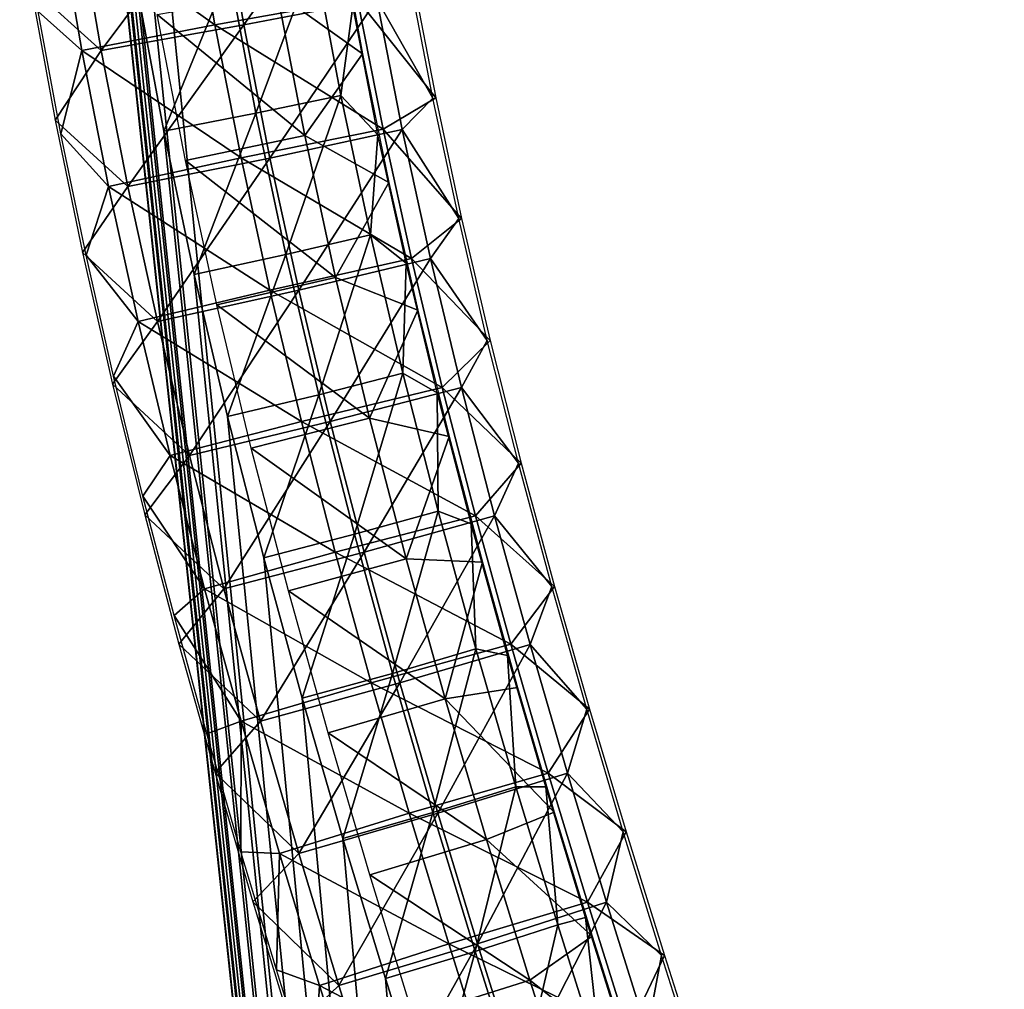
# Model space of a CAD drawing. Header units: millimetres. Extents: x -12 to 310, y -379 to 242.
# Tile 246 of 656: x 130 to 170, y -79 to -40. Entities that reach past the tile are written whole.
import ezdxf

# ---------------------------------------------------------------- set-up
doc = ezdxf.new("R2010")
doc.units = ezdxf.units.MM
doc.header["$LTSCALE"] = 65.185185
for name, color, linetype in [('15', 7, 'CONTINUOUS'), ('17', 7, 'CONTINUOUS'), ('24', 7, 'CONTINUOUS'), ('38', 7, 'CONTINUOUS')]:
    doc.layers.add(name, color=color, linetype=linetype)

msp = doc.modelspace()

# ---------------------------------------------------------------- linework, layer by layer
at = {"layer": '15', "linetype": 'CONTINUOUS'}
for points in [[(144.063, -41.36, -167.612), (140.669, -38.942, -171.733), (143.121, -36.183, -167.54), (144.063, -41.36, -167.612)], [(141.765, -44.612, -171.817), (135.905, -39.806, -171.369), (140.669, -38.942, -171.733), (141.765, -44.612, -171.817)], [(141.765, -44.612, -171.817), (140.669, -38.942, -171.733), (144.063, -41.36, -167.612), (141.765, -44.612, -171.817)], [(137.024, -45.595, -171.455), (135.905, -39.806, -171.369), (141.765, -44.612, -171.817), (137.024, -45.595, -171.455)], [(145.113, -46.479, -167.693), (141.765, -44.612, -171.817), (144.063, -41.36, -167.612), (145.113, -46.479, -167.693)], [(142.992, -50.241, -171.911), (137.024, -45.595, -171.455), (141.765, -44.612, -171.817), (142.992, -50.241, -171.911)], [(142.992, -50.241, -171.911), (141.765, -44.612, -171.817), (145.113, -46.479, -167.693), (142.992, -50.241, -171.911)], [(138.274, -51.33, -171.551), (137.024, -45.595, -171.455), (142.992, -50.241, -171.911), (138.274, -51.33, -171.551)], [(146.263, -51.546, -167.781), (142.992, -50.241, -171.911), (145.113, -46.479, -167.693), (146.263, -51.546, -167.781)], [(144.338, -55.839, -172.015), (138.274, -51.33, -171.551), (142.992, -50.241, -171.911), (144.338, -55.839, -172.015)], [(144.338, -55.839, -172.015), (142.992, -50.241, -171.911), (146.263, -51.546, -167.781), (144.338, -55.839, -172.015)], [(139.643, -57.024, -171.656), (138.274, -51.33, -171.551), (144.338, -55.839, -172.015), (139.643, -57.024, -171.656)], [(147.502, -56.569, -167.876), (144.338, -55.839, -172.015), (146.263, -51.546, -167.781), (147.502, -56.569, -167.876)], [(145.793, -61.418, -172.127), (139.643, -57.024, -171.656), (144.338, -55.839, -172.015), (145.793, -61.418, -172.127)], [(145.793, -61.418, -172.127), (144.338, -55.839, -172.015), (147.502, -56.569, -167.876), (145.793, -61.418, -172.127)], [(148.823, -61.561, -167.978), (145.793, -61.418, -172.127), (147.502, -56.569, -167.876), (148.823, -61.561, -167.978)], [(141.12, -62.688, -171.77), (139.643, -57.024, -171.656), (145.793, -61.418, -172.127), (141.12, -62.688, -171.77)], [(147.347, -66.989, -172.246), (141.12, -62.688, -171.77), (145.793, -61.418, -172.127), (147.347, -66.989, -172.246)], [(147.347, -66.989, -172.246), (145.793, -61.418, -172.127), (148.823, -61.561, -167.978), (147.347, -66.989, -172.246)], [(150.217, -66.529, -168.085), (147.347, -66.989, -172.246), (148.823, -61.561, -167.978), (150.217, -66.529, -168.085)], [(142.695, -68.333, -171.891), (141.12, -62.688, -171.77), (147.347, -66.989, -172.246), (142.695, -68.333, -171.891)], [(151.674, -71.478, -168.197), (147.347, -66.989, -172.246), (150.217, -66.529, -168.085), (151.674, -71.478, -168.197)], [(148.99, -72.565, -172.372), (142.695, -68.333, -171.891), (147.347, -66.989, -172.246), (148.99, -72.565, -172.372)], [(148.99, -72.565, -172.372), (147.347, -66.989, -172.246), (151.674, -71.478, -168.197), (148.99, -72.565, -172.372)], [(144.356, -73.971, -172.019), (142.695, -68.333, -171.891), (148.99, -72.565, -172.372), (144.356, -73.971, -172.019)], [(153.186, -76.413, -168.313), (148.99, -72.565, -172.372), (151.674, -71.478, -168.197), (153.186, -76.413, -168.313)], [(150.71, -78.157, -172.505), (144.356, -73.971, -172.019), (148.99, -72.565, -172.372), (150.71, -78.157, -172.505)], [(150.71, -78.157, -172.505), (148.99, -72.565, -172.372), (153.186, -76.413, -168.313), (150.71, -78.157, -172.505)], [(146.092, -79.612, -172.152), (144.356, -73.971, -172.019), (150.71, -78.157, -172.505), (146.092, -79.612, -172.152)], [(154.743, -81.343, -168.433), (150.71, -78.157, -172.505), (153.186, -76.413, -168.313), (154.743, -81.343, -168.433)], [(152.498, -83.775, -172.642), (146.092, -79.612, -172.152), (150.71, -78.157, -172.505), (152.498, -83.775, -172.642)], [(152.498, -83.775, -172.642), (150.71, -78.157, -172.505), (154.743, -81.343, -168.433), (152.498, -83.775, -172.642)]]:
    msp.add_3dface(points, dxfattribs=at)
at = {"layer": '17', "linetype": 'CONTINUOUS'}
for points in [[(139.344, -40.212, -159.727), (143.733, -33.992, -162.563), (138.426, -34.875, -159.657), (139.344, -40.212, -159.727)], [(144.628, -39.197, -162.632), (143.733, -33.992, -162.563), (139.344, -40.212, -159.727), (144.628, -39.197, -162.632)], [(133.678, -41.227, -161.795), (138.426, -34.875, -159.657), (132.737, -35.756, -161.723), (133.678, -41.227, -161.795)], [(139.344, -40.212, -159.727), (138.426, -34.875, -159.657), (133.678, -41.227, -161.795), (139.344, -40.212, -159.727)], [(133.678, -41.227, -161.795), (132.737, -35.756, -161.723), (130.888, -38.701, -167.348), (133.678, -41.227, -161.795)], [(131.859, -43.998, -167.422), (133.678, -41.227, -161.795), (130.888, -38.701, -167.348), (131.859, -43.998, -167.422)], [(146.858, -43.118, -168.58), (145.945, -38.39, -168.51), (144.628, -39.197, -162.632), (146.858, -43.118, -168.58)], [(140.381, -45.501, -159.807), (144.628, -39.197, -162.632), (139.344, -40.212, -159.727), (140.381, -45.501, -159.807)], [(145.641, -44.362, -162.71), (144.628, -39.197, -162.632), (140.381, -45.501, -159.807), (145.641, -44.362, -162.71)], [(145.641, -44.362, -162.71), (146.858, -43.118, -168.58), (144.628, -39.197, -162.632), (145.641, -44.362, -162.71)], [(134.739, -46.639, -161.877), (139.344, -40.212, -159.727), (133.678, -41.227, -161.795), (134.739, -46.639, -161.877)], [(140.381, -45.501, -159.807), (139.344, -40.212, -159.727), (134.739, -46.639, -161.877), (140.381, -45.501, -159.807)], [(134.739, -46.639, -161.877), (133.678, -41.227, -161.795), (131.859, -43.998, -167.422), (134.739, -46.639, -161.877)], [(147.884, -47.905, -168.659), (146.858, -43.118, -168.58), (145.641, -44.362, -162.71), (147.884, -47.905, -168.659)], [(132.942, -49.258, -167.506), (134.739, -46.639, -161.877), (131.859, -43.998, -167.422), (132.942, -49.258, -167.506)], [(141.529, -50.749, -159.895), (145.641, -44.362, -162.71), (140.381, -45.501, -159.807), (141.529, -50.749, -159.895)], [(146.764, -49.497, -162.796), (145.641, -44.362, -162.71), (141.529, -50.749, -159.895), (146.764, -49.497, -162.796)], [(146.764, -49.497, -162.796), (147.884, -47.905, -168.659), (145.641, -44.362, -162.71), (146.764, -49.497, -162.796)], [(135.912, -52.001, -161.967), (140.381, -45.501, -159.807), (134.739, -46.639, -161.877), (135.912, -52.001, -161.967)], [(141.529, -50.749, -159.895), (140.381, -45.501, -159.807), (135.912, -52.001, -161.967), (141.529, -50.749, -159.895)], [(135.912, -52.001, -161.967), (134.739, -46.639, -161.877), (132.942, -49.258, -167.506), (135.912, -52.001, -161.967)], [(149.02, -52.75, -168.746), (147.884, -47.905, -168.659), (146.764, -49.497, -162.796), (149.02, -52.75, -168.746)], [(134.13, -54.484, -167.597), (135.912, -52.001, -161.967), (132.942, -49.258, -167.506), (134.13, -54.484, -167.597)], [(142.778, -55.967, -159.991), (146.764, -49.497, -162.796), (141.529, -50.749, -159.895), (142.778, -55.967, -159.991)], [(147.99, -54.612, -162.89), (146.764, -49.497, -162.796), (142.778, -55.967, -159.991), (147.99, -54.612, -162.89)], [(147.99, -54.612, -162.89), (149.02, -52.75, -168.746), (146.764, -49.497, -162.796), (147.99, -54.612, -162.89)], [(137.186, -57.322, -162.065), (141.529, -50.749, -159.895), (135.912, -52.001, -161.967), (137.186, -57.322, -162.065)], [(142.778, -55.967, -159.991), (141.529, -50.749, -159.895), (137.186, -57.322, -162.065), (142.778, -55.967, -159.991)], [(137.186, -57.322, -162.065), (135.912, -52.001, -161.967), (134.13, -54.484, -167.597), (137.186, -57.322, -162.065)], [(150.255, -57.628, -168.841), (149.02, -52.75, -168.746), (147.99, -54.612, -162.89), (150.255, -57.628, -168.841)], [(135.41, -59.671, -167.695), (137.186, -57.322, -162.065), (134.13, -54.484, -167.597), (135.41, -59.671, -167.695)], [(144.122, -61.163, -160.094), (147.99, -54.612, -162.89), (142.778, -55.967, -159.991), (144.122, -61.163, -160.094)], [(149.309, -59.717, -162.991), (147.99, -54.612, -162.89), (144.122, -61.163, -160.094), (149.309, -59.717, -162.991)], [(149.309, -59.717, -162.991), (150.255, -57.628, -168.841), (147.99, -54.612, -162.89), (149.309, -59.717, -162.991)], [(138.553, -62.609, -162.17), (142.778, -55.967, -159.991), (137.186, -57.322, -162.065), (138.553, -62.609, -162.17)], [(144.122, -61.163, -160.094), (142.778, -55.967, -159.991), (138.553, -62.609, -162.17), (144.122, -61.163, -160.094)], [(138.553, -62.609, -162.17), (137.186, -57.322, -162.065), (135.41, -59.671, -167.695), (138.553, -62.609, -162.17)], [(151.576, -62.518, -168.943), (150.255, -57.628, -168.841), (149.309, -59.717, -162.991), (151.576, -62.518, -168.943)], [(136.771, -64.815, -167.8), (138.553, -62.609, -162.17), (135.41, -59.671, -167.695), (136.771, -64.815, -167.8)], [(145.55, -66.346, -160.204), (149.309, -59.717, -162.991), (144.122, -61.163, -160.094), (145.55, -66.346, -160.204)], [(150.715, -64.819, -163.1), (149.309, -59.717, -162.991), (145.55, -66.346, -160.204), (150.715, -64.819, -163.1)], [(150.715, -64.819, -163.1), (151.576, -62.518, -168.943), (149.309, -59.717, -162.991), (150.715, -64.819, -163.1)], [(140.004, -67.873, -162.282), (144.122, -61.163, -160.094), (138.553, -62.609, -162.17), (140.004, -67.873, -162.282)], [(145.55, -66.346, -160.204), (144.122, -61.163, -160.094), (140.004, -67.873, -162.282), (145.55, -66.346, -160.204)], [(152.967, -67.396, -169.05), (151.576, -62.518, -168.943), (150.715, -64.819, -163.1), (152.967, -67.396, -169.05)], [(140.004, -67.873, -162.282), (138.553, -62.609, -162.17), (136.771, -64.815, -167.8), (140.004, -67.873, -162.282)], [(138.204, -69.926, -167.91), (140.004, -67.873, -162.282), (136.771, -64.815, -167.8), (138.204, -69.926, -167.91)], [(147.055, -71.526, -160.32), (150.715, -64.819, -163.1), (145.55, -66.346, -160.204), (147.055, -71.526, -160.32)], [(152.201, -69.93, -163.214), (150.715, -64.819, -163.1), (147.055, -71.526, -160.32), (152.201, -69.93, -163.214)], [(152.201, -69.93, -163.214), (152.967, -67.396, -169.05), (150.715, -64.819, -163.1), (152.201, -69.93, -163.214)], [(141.529, -73.122, -162.399), (145.55, -66.346, -160.204), (140.004, -67.873, -162.282), (141.529, -73.122, -162.399)], [(147.055, -71.526, -160.32), (145.55, -66.346, -160.204), (141.529, -73.122, -162.399), (147.055, -71.526, -160.32)], [(154.42, -72.263, -169.161), (152.967, -67.396, -169.05), (152.201, -69.93, -163.214), (154.42, -72.263, -169.161)], [(141.529, -73.122, -162.399), (140.004, -67.873, -162.282), (138.204, -69.926, -167.91), (141.529, -73.122, -162.399)], [(139.709, -75.04, -168.026), (141.529, -73.122, -162.399), (138.204, -69.926, -167.91), (139.709, -75.04, -168.026)], [(148.628, -76.711, -160.441), (152.201, -69.93, -163.214), (147.055, -71.526, -160.32), (148.628, -76.711, -160.441)], [(153.756, -75.057, -163.333), (152.201, -69.93, -163.214), (148.628, -76.711, -160.441), (153.756, -75.057, -163.333)], [(153.756, -75.057, -163.333), (154.42, -72.263, -169.161), (152.201, -69.93, -163.214), (153.756, -75.057, -163.333)], [(143.12, -78.364, -162.521), (147.055, -71.526, -160.32), (141.529, -73.122, -162.399), (143.12, -78.364, -162.521)], [(148.628, -76.711, -160.441), (147.055, -71.526, -160.32), (143.12, -78.364, -162.521), (148.628, -76.711, -160.441)], [(155.941, -77.181, -169.278), (154.42, -72.263, -169.161), (153.756, -75.057, -163.333), (155.941, -77.181, -169.278)], [(143.12, -78.364, -162.521), (141.529, -73.122, -162.399), (139.709, -75.04, -168.026), (143.12, -78.364, -162.521)], [(141.27, -80.138, -168.146), (143.12, -78.364, -162.521), (139.709, -75.04, -168.026), (141.27, -80.138, -168.146)], [(150.261, -81.91, -160.566), (153.756, -75.057, -163.333), (148.628, -76.711, -160.441), (150.261, -81.91, -160.566)], [(155.375, -80.21, -163.458), (153.756, -75.057, -163.333), (150.261, -81.91, -160.566), (155.375, -80.21, -163.458)], [(155.375, -80.21, -163.458), (155.941, -77.181, -169.278), (153.756, -75.057, -163.333), (155.375, -80.21, -163.458)], [(144.767, -83.61, -162.648), (148.628, -76.711, -160.441), (143.12, -78.364, -162.521), (144.767, -83.61, -162.648)], [(150.261, -81.91, -160.566), (148.628, -76.711, -160.441), (144.767, -83.61, -162.648), (150.261, -81.91, -160.566)], [(157.52, -82.136, -169.4), (155.941, -77.181, -169.278), (155.375, -80.21, -163.458), (157.52, -82.136, -169.4)], [(144.767, -83.61, -162.648), (143.12, -78.364, -162.521), (141.27, -80.138, -168.146), (144.767, -83.61, -162.648)]]:
    msp.add_3dface(points, dxfattribs=at)
at = {"layer": '24', "linetype": 'CONTINUOUS'}
for points in [[(132.097, 3.945, -163.234), (130.444, 3.996, -166.88), (169.553, -366.548, -169.584), (132.097, 3.945, -163.234)], [(169.553, -366.548, -169.584), (130.444, 3.996, -166.88), (169.555, -366.549, -169.583), (169.553, -366.548, -169.584)], [(131.965, -2.477, -163.223), (132.097, 3.945, -163.234), (169.553, -366.548, -169.584), (131.965, -2.477, -163.223)], [(132.037, -8.771, -163.228), (131.965, -2.477, -163.223), (169.553, -366.548, -169.584), (132.037, -8.771, -163.228)], [(132.304, -14.949, -163.249), (132.037, -8.771, -163.228), (169.553, -366.548, -169.584), (132.304, -14.949, -163.249)], [(132.755, -21.02, -163.283), (132.304, -14.949, -163.249), (169.553, -366.548, -169.584), (132.755, -21.02, -163.283)], [(133.378, -26.994, -163.33), (132.755, -21.02, -163.283), (169.553, -366.548, -169.584), (133.378, -26.994, -163.33)], [(134.162, -32.882, -163.391), (133.378, -26.994, -163.33), (169.553, -366.548, -169.584), (134.162, -32.882, -163.391)], [(135.098, -38.693, -163.462), (134.162, -32.882, -163.391), (169.553, -366.548, -169.584), (135.098, -38.693, -163.462)], [(138.77, -38.07, -162.19), (139.829, -43.726, -162.272), (142.161, -37.455, -163.953), (138.77, -38.07, -162.19)], [(142.161, -37.455, -163.953), (139.829, -43.726, -162.272), (143.205, -43.024, -164.034), (142.161, -37.455, -163.953)], [(142.161, -37.455, -163.953), (143.205, -43.024, -164.034), (143.671, -39.472, -167.897), (142.161, -37.455, -163.953)], [(135.098, -38.693, -163.462), (136.175, -44.437, -163.545), (138.77, -38.07, -162.19), (135.098, -38.693, -163.462)], [(138.77, -38.07, -162.19), (136.175, -44.437, -163.545), (139.829, -43.726, -162.272), (138.77, -38.07, -162.19)], [(136.175, -44.437, -163.545), (135.098, -38.693, -163.462), (169.553, -366.548, -169.584), (136.175, -44.437, -163.545)], [(143.671, -39.472, -167.897), (143.205, -43.024, -164.034), (144.677, -44.583, -167.974), (143.671, -39.472, -167.897)], [(139.829, -43.726, -162.272), (141.018, -49.334, -162.363), (143.205, -43.024, -164.034), (139.829, -43.726, -162.272)], [(143.205, -43.024, -164.034), (141.018, -49.334, -162.363), (144.377, -48.552, -164.124), (143.205, -43.024, -164.034)], [(143.205, -43.024, -164.034), (144.377, -48.552, -164.124), (144.677, -44.583, -167.974), (143.205, -43.024, -164.034)], [(136.175, -44.437, -163.545), (137.381, -50.126, -163.637), (139.829, -43.726, -162.272), (136.175, -44.437, -163.545)], [(139.829, -43.726, -162.272), (137.381, -50.126, -163.637), (141.018, -49.334, -162.363), (139.829, -43.726, -162.272)], [(137.381, -50.126, -163.637), (136.175, -44.437, -163.545), (169.553, -366.548, -169.584), (137.381, -50.126, -163.637)], [(144.677, -44.583, -167.974), (144.377, -48.552, -164.124), (145.793, -49.678, -168.06), (144.677, -44.583, -167.974)], [(141.018, -49.334, -162.363), (142.325, -54.904, -162.464), (144.377, -48.552, -164.124), (141.018, -49.334, -162.363)], [(144.377, -48.552, -164.124), (142.325, -54.904, -162.464), (145.668, -54.051, -164.224), (144.377, -48.552, -164.124)], [(144.377, -48.552, -164.124), (145.668, -54.051, -164.224), (145.793, -49.678, -168.06), (144.377, -48.552, -164.124)], [(137.381, -50.126, -163.637), (138.705, -55.768, -163.739), (141.018, -49.334, -162.363), (137.381, -50.126, -163.637)], [(141.018, -49.334, -162.363), (138.705, -55.768, -163.739), (142.325, -54.904, -162.464), (141.018, -49.334, -162.363)], [(145.793, -49.678, -168.06), (145.668, -54.051, -164.224), (147.029, -54.833, -168.155), (145.793, -49.678, -168.06)], [(138.705, -55.768, -163.739), (137.381, -50.126, -163.637), (169.553, -366.548, -169.584), (138.705, -55.768, -163.739)], [(142.325, -54.904, -162.464), (143.74, -60.447, -162.573), (145.668, -54.051, -164.224), (142.325, -54.904, -162.464)], [(145.668, -54.051, -164.224), (143.74, -60.447, -162.573), (147.067, -59.53, -164.332), (145.668, -54.051, -164.224)], [(145.668, -54.051, -164.224), (147.067, -59.53, -164.332), (147.029, -54.833, -168.155), (145.668, -54.051, -164.224)], [(138.705, -55.768, -163.739), (140.138, -61.376, -163.849), (142.325, -54.904, -162.464), (138.705, -55.768, -163.739)], [(142.325, -54.904, -162.464), (140.138, -61.376, -163.849), (143.74, -60.447, -162.573), (142.325, -54.904, -162.464)], [(147.029, -54.833, -168.155), (147.067, -59.53, -164.332), (148.376, -60.036, -168.259), (147.029, -54.833, -168.155)], [(140.138, -61.376, -163.849), (138.705, -55.768, -163.739), (169.553, -366.548, -169.584), (140.138, -61.376, -163.849)], [(143.74, -60.447, -162.573), (145.254, -65.975, -162.689), (147.067, -59.53, -164.332), (143.74, -60.447, -162.573)], [(147.067, -59.53, -164.332), (145.254, -65.975, -162.689), (148.566, -65.001, -164.447), (147.067, -59.53, -164.332)], [(147.067, -59.53, -164.332), (148.566, -65.001, -164.447), (148.376, -60.036, -168.259), (147.067, -59.53, -164.332)], [(148.376, -60.036, -168.259), (148.566, -65.001, -164.447), (149.82, -65.262, -168.37), (148.376, -60.036, -168.259)], [(140.138, -61.376, -163.849), (141.668, -66.96, -163.966), (143.74, -60.447, -162.573), (140.138, -61.376, -163.849)], [(143.74, -60.447, -162.573), (141.668, -66.96, -163.966), (145.254, -65.975, -162.689), (143.74, -60.447, -162.573)], [(141.668, -66.96, -163.966), (140.138, -61.376, -163.849), (169.553, -366.548, -169.584), (141.668, -66.96, -163.966)], [(145.254, -65.975, -162.689), (146.855, -71.497, -162.812), (148.566, -65.001, -164.447), (145.254, -65.975, -162.689)], [(148.566, -65.001, -164.447), (146.855, -71.497, -162.812), (150.154, -70.476, -164.569), (148.566, -65.001, -164.447)], [(148.566, -65.001, -164.447), (150.154, -70.476, -164.569), (149.82, -65.262, -168.37), (148.566, -65.001, -164.447)], [(149.82, -65.262, -168.37), (150.154, -70.476, -164.569), (151.341, -70.481, -168.486), (149.82, -65.262, -168.37)], [(141.668, -66.96, -163.966), (143.283, -72.53, -164.09), (145.254, -65.975, -162.689), (141.668, -66.96, -163.966)], [(145.254, -65.975, -162.689), (143.283, -72.53, -164.09), (146.855, -71.497, -162.812), (145.254, -65.975, -162.689)], [(143.283, -72.53, -164.09), (141.668, -66.96, -163.966), (169.553, -366.548, -169.584), (143.283, -72.53, -164.09)], [(146.855, -71.497, -162.812), (148.534, -77.025, -162.941), (150.154, -70.476, -164.569), (146.855, -71.497, -162.812)], [(150.154, -70.476, -164.569), (148.534, -77.025, -162.941), (151.822, -75.965, -164.698), (150.154, -70.476, -164.569)], [(150.154, -70.476, -164.569), (151.822, -75.965, -164.698), (151.341, -70.481, -168.486), (150.154, -70.476, -164.569)], [(151.341, -70.481, -168.486), (151.822, -75.965, -164.698), (152.92, -75.67, -168.608), (151.341, -70.481, -168.486)], [(143.283, -72.53, -164.09), (144.975, -78.097, -164.22), (146.855, -71.497, -162.812), (143.283, -72.53, -164.09)], [(146.855, -71.497, -162.812), (144.975, -78.097, -164.22), (148.534, -77.025, -162.941), (146.855, -71.497, -162.812)], [(144.975, -78.097, -164.22), (143.283, -72.53, -164.09), (169.553, -366.548, -169.584), (144.975, -78.097, -164.22)], [(151.822, -75.965, -164.698), (153.559, -81.479, -164.832), (152.92, -75.67, -168.608), (151.822, -75.965, -164.698)], [(152.92, -75.67, -168.608), (153.559, -81.479, -164.832), (154.561, -80.879, -168.734), (152.92, -75.67, -168.608)], [(148.534, -77.025, -162.941), (150.28, -82.571, -163.075), (151.822, -75.965, -164.698), (148.534, -77.025, -162.941)], [(151.822, -75.965, -164.698), (150.28, -82.571, -163.075), (153.559, -81.479, -164.832), (151.822, -75.965, -164.698)], [(144.975, -78.097, -164.22), (146.731, -83.674, -164.354), (148.534, -77.025, -162.941), (144.975, -78.097, -164.22)], [(148.534, -77.025, -162.941), (146.731, -83.674, -164.354), (150.28, -82.571, -163.075), (148.534, -77.025, -162.941)], [(146.731, -83.674, -164.354), (144.975, -78.097, -164.22), (169.553, -366.548, -169.584), (146.731, -83.674, -164.354)]]:
    msp.add_3dface(points, dxfattribs=at)
at = {"layer": '38', "linetype": 'CONTINUOUS'}
for points in [[(138.2, -40.211, -174.684), (131.975, -35.756, -171.707), (137.282, -34.874, -174.613), (138.2, -40.211, -174.684)], [(138.2, -40.211, -174.684), (137.282, -34.874, -174.613), (143.866, -39.196, -172.615), (138.2, -40.211, -174.684)], [(132.916, -41.226, -171.779), (131.173, -39.678, -165.868), (131.975, -35.756, -171.707), (132.916, -41.226, -171.779)], [(132.916, -41.226, -171.779), (131.975, -35.756, -171.707), (138.2, -40.211, -174.684), (132.916, -41.226, -171.779)], [(146.973, -43.117, -167.088), (143.866, -39.196, -172.615), (146.06, -38.389, -167.017), (146.973, -43.117, -167.088)], [(144.879, -44.361, -172.693), (138.2, -40.211, -174.684), (143.866, -39.196, -172.615), (144.879, -44.361, -172.693)], [(144.879, -44.361, -172.693), (143.866, -39.196, -172.615), (146.973, -43.117, -167.088), (144.879, -44.361, -172.693)], [(132.08, -44.536, -165.938), (131.173, -39.678, -165.868), (132.916, -41.226, -171.779), (132.08, -44.536, -165.938)], [(139.237, -45.499, -174.763), (132.916, -41.226, -171.779), (138.2, -40.211, -174.684), (139.237, -45.499, -174.763)], [(139.237, -45.499, -174.763), (138.2, -40.211, -174.684), (144.879, -44.361, -172.693), (139.237, -45.499, -174.763)], [(133.977, -46.638, -171.861), (132.08, -44.536, -165.938), (132.916, -41.226, -171.779), (133.977, -46.638, -171.861)], [(133.977, -46.638, -171.861), (132.916, -41.226, -171.779), (139.237, -45.499, -174.763), (133.977, -46.638, -171.861)], [(148, -47.905, -167.166), (144.879, -44.361, -172.693), (146.973, -43.117, -167.088), (148, -47.905, -167.166)], [(133.081, -49.366, -166.015), (132.08, -44.536, -165.938), (133.977, -46.638, -171.861), (133.081, -49.366, -166.015)], [(146.002, -49.496, -172.78), (139.237, -45.499, -174.763), (144.879, -44.361, -172.693), (146.002, -49.496, -172.78)], [(146.002, -49.496, -172.78), (144.879, -44.361, -172.693), (148, -47.905, -167.166), (146.002, -49.496, -172.78)], [(140.385, -50.748, -174.852), (133.977, -46.638, -171.861), (139.237, -45.499, -174.763), (140.385, -50.748, -174.852)], [(140.385, -50.748, -174.852), (139.237, -45.499, -174.763), (146.002, -49.496, -172.78), (140.385, -50.748, -174.852)], [(135.149, -52, -171.951), (133.081, -49.366, -166.015), (133.977, -46.638, -171.861), (135.149, -52, -171.951)], [(135.149, -52, -171.951), (133.977, -46.638, -171.861), (140.385, -50.748, -174.852), (135.149, -52, -171.951)], [(149.135, -52.75, -167.254), (146.002, -49.496, -172.78), (148, -47.905, -167.166), (149.135, -52.75, -167.254)], [(134.17, -54.167, -166.098), (133.081, -49.366, -166.015), (135.149, -52, -171.951), (134.17, -54.167, -166.098)], [(147.227, -54.611, -172.874), (140.385, -50.748, -174.852), (146.002, -49.496, -172.78), (147.227, -54.611, -172.874)], [(147.227, -54.611, -172.874), (146.002, -49.496, -172.78), (149.135, -52.75, -167.254), (147.227, -54.611, -172.874)], [(141.635, -55.966, -174.948), (135.149, -52, -171.951), (140.385, -50.748, -174.852), (141.635, -55.966, -174.948)], [(141.635, -55.966, -174.948), (140.385, -50.748, -174.852), (147.227, -54.611, -172.874), (141.635, -55.966, -174.948)], [(136.424, -57.32, -172.049), (134.17, -54.167, -166.098), (135.149, -52, -171.951), (136.424, -57.32, -172.049)], [(136.424, -57.32, -172.049), (135.149, -52, -171.951), (141.635, -55.966, -174.948), (136.424, -57.32, -172.049)], [(150.37, -57.628, -167.349), (147.227, -54.611, -172.874), (149.135, -52.75, -167.254), (150.37, -57.628, -167.349)], [(135.338, -58.937, -166.188), (134.17, -54.167, -166.098), (136.424, -57.32, -172.049), (135.338, -58.937, -166.188)], [(148.546, -59.715, -172.975), (141.635, -55.966, -174.948), (147.227, -54.611, -172.874), (148.546, -59.715, -172.975)], [(148.546, -59.715, -172.975), (147.227, -54.611, -172.874), (150.37, -57.628, -167.349), (148.546, -59.715, -172.975)], [(142.978, -61.162, -175.051), (136.424, -57.32, -172.049), (141.635, -55.966, -174.948), (142.978, -61.162, -175.051)], [(142.978, -61.162, -175.051), (141.635, -55.966, -174.948), (148.546, -59.715, -172.975), (142.978, -61.162, -175.051)], [(137.791, -62.608, -172.154), (135.338, -58.937, -166.188), (136.424, -57.32, -172.049), (137.791, -62.608, -172.154)], [(137.791, -62.608, -172.154), (136.424, -57.32, -172.049), (142.978, -61.162, -175.051), (137.791, -62.608, -172.154)], [(151.691, -62.517, -167.45), (148.546, -59.715, -172.975), (150.37, -57.628, -167.349), (151.691, -62.517, -167.45)], [(136.576, -63.671, -166.283), (135.338, -58.937, -166.188), (137.791, -62.608, -172.154), (136.576, -63.671, -166.283)], [(149.953, -64.818, -173.083), (142.978, -61.162, -175.051), (148.546, -59.715, -172.975), (149.953, -64.818, -173.083)], [(149.953, -64.818, -173.083), (148.546, -59.715, -172.975), (151.691, -62.517, -167.45), (149.953, -64.818, -173.083)], [(144.406, -66.345, -175.161), (137.791, -62.608, -172.154), (142.978, -61.162, -175.051), (144.406, -66.345, -175.161)], [(144.406, -66.345, -175.161), (142.978, -61.162, -175.051), (149.953, -64.818, -173.083), (144.406, -66.345, -175.161)], [(153.082, -67.396, -167.557), (149.953, -64.818, -173.083), (151.691, -62.517, -167.45), (153.082, -67.396, -167.557)], [(139.241, -67.872, -172.265), (136.576, -63.671, -166.283), (137.791, -62.608, -172.154), (139.241, -67.872, -172.265)], [(139.241, -67.872, -172.265), (137.791, -62.608, -172.154), (144.406, -66.345, -175.161), (139.241, -67.872, -172.265)], [(137.874, -68.367, -166.383), (136.576, -63.671, -166.283), (139.241, -67.872, -172.265), (137.874, -68.367, -166.383)], [(151.438, -69.929, -173.198), (144.406, -66.345, -175.161), (149.953, -64.818, -173.083), (151.438, -69.929, -173.198)], [(151.438, -69.929, -173.198), (149.953, -64.818, -173.083), (153.082, -67.396, -167.557), (151.438, -69.929, -173.198)], [(145.912, -71.524, -175.276), (139.241, -67.872, -172.265), (144.406, -66.345, -175.161), (145.912, -71.524, -175.276)], [(145.912, -71.524, -175.276), (144.406, -66.345, -175.161), (151.438, -69.929, -173.198), (145.912, -71.524, -175.276)], [(154.535, -72.263, -167.669), (151.438, -69.929, -173.198), (153.082, -67.396, -167.557), (154.535, -72.263, -167.669)], [(139.233, -73.059, -166.488), (137.874, -68.367, -166.383), (139.241, -67.872, -172.265), (139.233, -73.059, -166.488)], [(140.766, -73.12, -172.383), (139.233, -73.059, -166.488), (139.241, -67.872, -172.265), (140.766, -73.12, -172.383)], [(140.766, -73.12, -172.383), (139.241, -67.872, -172.265), (145.912, -71.524, -175.276), (140.766, -73.12, -172.383)], [(152.994, -75.056, -173.317), (145.912, -71.524, -175.276), (151.438, -69.929, -173.198), (152.994, -75.056, -173.317)], [(152.994, -75.056, -173.317), (151.438, -69.929, -173.198), (154.535, -72.263, -167.669), (152.994, -75.056, -173.317)], [(147.485, -76.709, -175.397), (140.766, -73.12, -172.383), (145.912, -71.524, -175.276), (147.485, -76.709, -175.397)], [(147.485, -76.709, -175.397), (145.912, -71.524, -175.276), (152.994, -75.056, -173.317), (147.485, -76.709, -175.397)], [(156.057, -77.18, -167.786), (152.994, -75.056, -173.317), (154.535, -72.263, -167.669), (156.057, -77.18, -167.786)], [(140.646, -77.747, -166.596), (139.233, -73.059, -166.488), (140.766, -73.12, -172.383), (140.646, -77.747, -166.596)], [(142.357, -78.363, -172.505), (140.646, -77.747, -166.596), (140.766, -73.12, -172.383), (142.357, -78.363, -172.505)], [(142.357, -78.363, -172.505), (140.766, -73.12, -172.383), (147.485, -76.709, -175.397), (142.357, -78.363, -172.505)], [(154.612, -80.209, -173.442), (147.485, -76.709, -175.397), (152.994, -75.056, -173.317), (154.612, -80.209, -173.442)], [(154.612, -80.209, -173.442), (152.994, -75.056, -173.317), (156.057, -77.18, -167.786), (154.612, -80.209, -173.442)], [(149.118, -81.908, -175.523), (142.357, -78.363, -172.505), (147.485, -76.709, -175.397), (149.118, -81.908, -175.523)], [(149.118, -81.908, -175.523), (147.485, -76.709, -175.397), (154.612, -80.209, -173.442), (149.118, -81.908, -175.523)], [(157.635, -82.136, -167.907), (154.612, -80.209, -173.442), (156.057, -77.18, -167.786), (157.635, -82.136, -167.907)], [(142.099, -82.412, -166.708), (140.646, -77.747, -166.596), (142.357, -78.363, -172.505), (142.099, -82.412, -166.708)], [(144.004, -83.608, -172.632), (142.099, -82.412, -166.708), (142.357, -78.363, -172.505), (144.004, -83.608, -172.632)], [(144.004, -83.608, -172.632), (142.357, -78.363, -172.505), (149.118, -81.908, -175.523), (144.004, -83.608, -172.632)]]:
    msp.add_3dface(points, dxfattribs=at)

doc.saveas('drawing.dxf')
